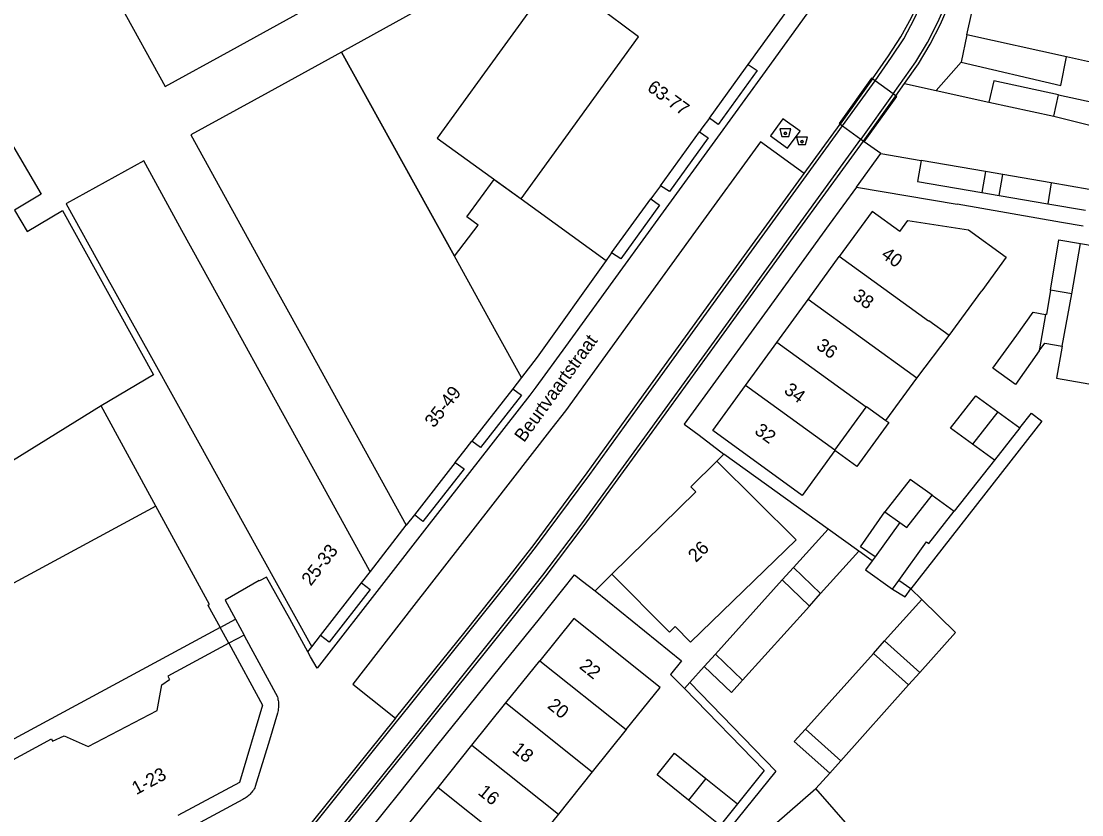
# Model space of a CAD drawing. Extents: x 194485 to 197793, y 468269 to 470822.
# Drawn here: x 194579 to 194674.8, y 469755.5 to 469827.1 of the extents above; entities that cross this region are included whole.
import ezdxf

# ---------------------------------------------------------------- set-up
doc = ezdxf.new("R2010")
doc.units = 0
for name, color, linetype in [('BGT grensvlak gebouwinstallatie plus 1', 7, 'Continuous'), ('BGT grensvlak onbegroeid terreindeel', 7, 'Continuous'), ('BGT grensvlak overbruggingsdeel plus 1', 7, 'Continuous'), ('BGT grensvlak pand min 1', 7, 'Continuous'), ('BGT grensvlak pand op maaiveld', 7, 'Continuous'), ('BGT grensvlak pand op maaiveld LR', 7, 'Continuous'), ('BGT grensvlak scheiding', 7, 'Continuous'), ('BGT grensvlak vegetatieobject', 7, 'Continuous'), ('BGT grensvlak wegdeel', 7, 'Continuous'), ('BGT puntobject bak afval apart plaats', 7, 'Continuous'), ('BGT puntobject bak container', 7, 'Continuous'), ('BGT tekst huisnummerreeks', 7, 'Continuous'), ('BGT tekst openbare ruimte label weg', 7, 'Continuous')]:
    doc.layers.add(name, color=color, linetype=linetype)

msp = doc.modelspace()

# ---------------------------------------------------------------- linework, layer by layer
at = {"layer": 'BGT grensvlak gebouwinstallatie plus 1'}
for p, q in [((194654.825, 469779.684), (194657.007, 469782.847)), ((194656.131, 469778.773), (194654.825, 469779.684))]:
    msp.add_line(p, q, dxfattribs=at)
msp.add_lwpolyline([(194657.106, 469791.072), (194657.354, 469790.892), (194654.482, 469786.932), (194652.482, 469788.383)], dxfattribs=at)
at = {"layer": 'BGT grensvlak onbegroeid terreindeel'}
for p, q in [((194660.159, 469768.328), (194659.159, 469767.211)), ((194653.033, 469760.366), (194652.033, 469759.248))]:
    msp.add_line(p, q, dxfattribs=at)
at = {"layer": 'BGT grensvlak overbruggingsdeel plus 1'}
msp.add_line((194655.069, 469816.314), (194655.153, 469816.253), dxfattribs=at)
msp.add_lwpolyline([(194655.153, 469816.253), (194658.077, 469820.326), (194657.99, 469820.389), (194657.757, 469820.56), (194656.121, 469821.761), (194655.882, 469821.937), (194655.816, 469821.985), (194652.873, 469817.906), (194652.96, 469817.843), (194653.181, 469817.683), (194654.834, 469816.484), (194655.069, 469816.314)], dxfattribs=at)
at = {"layer": 'BGT grensvlak pand min 1'}
msp.add_lwpolyline([(194618.135, 469805.904), (194620.279, 469808.707), (194619.272, 469809.476), (194621.717, 469812.851), (194624.161, 469811.08), (194634.764, 469825.711), (194624.404, 469833.445), (194607.937, 469824.351), (194618.135, 469805.904)], dxfattribs=at)
at = {"layer": 'BGT grensvlak pand op maaiveld'}
for p, q in [((194644.679, 469823.235), (194648.401, 469828.367)), ((194636.737, 469812.282), (194640.267, 469817.151)), ((194632.34, 469806.22), (194635.871, 469811.087)), ((194671.978, 469802.852), (194672.714, 469807.396)), ((194672.714, 469807.396), (194674.663, 469807.06)), ((194674.663, 469807.06), (194679.629, 469806.205)), ((194650.07, 469802.008), (194652.894, 469805.889)), ((194662.813, 469798.74), (194665.762, 469802.797)), ((194647.247, 469798.128), (194650.07, 469802.008)), ((194659.883, 469794.899), (194662.813, 469798.74)), ((194644.424, 469794.249), (194647.247, 469798.128)), ((194624.192, 469794.949), (194623.413, 469793.951)), ((194657.106, 469791.072), (194659.883, 469794.899)), ((194623.413, 469793.951), (194619.723, 469789.224)), ((194591.187, 469783.356), (194586.258, 469792.412)), ((194652.491, 469788.396), (194655.311, 469792.283)), ((194655.311, 469792.283), (194655.354, 469792.343)), ((194655.354, 469792.343), (194657.106, 469791.072)), ((194667.21, 469791.86), (194669.189, 469790.416)), ((194669.189, 469790.416), (194666.9, 469787.506)), ((194666.9, 469787.506), (194664.92, 469788.951)), ((194652.482, 469788.383), (194652.491, 469788.396)), ((194618.212, 469787.287), (194614.526, 469782.564)), ((194661.279, 469784.325), (194663.268, 469782.887)), ((194614.526, 469782.564), (194613.787, 469781.618)), ((194657.007, 469782.847), (194658.366, 469781.865)), ((194658.366, 469781.865), (194656.131, 469778.773)), ((194656.131, 469778.773), (194655.862, 469778.4)), ((194609.738, 469776.41), (194610.552, 469777.455)), ((194606.046, 469771.665), (194609.738, 469776.41)), ((194657.691, 469775.843), (194658.272, 469776.647)), ((194595.89, 469774.401), (194596.995, 469772.379)), ((194596.995, 469772.379), (194575.433, 469760.743)), ((194605.263, 469770.659), (194606.046, 469771.665)), ((194622.79, 469765.577), (194625.852, 469769.389)), ((194619.727, 469761.764), (194622.79, 469765.577)), ((194633.651, 469763.177), (194630.589, 469759.365)), ((194616.664, 469757.953), (194619.727, 469761.764)), ((194630.589, 469759.365), (194627.526, 469755.552)), ((194640.85, 469758.759), (194643.694, 469756.472)), ((194613.601, 469754.14), (194616.664, 469757.953)), ((194642.128, 469754.524), (194639.283, 469756.811)), ((194643.694, 469756.472), (194642.128, 469754.524)), ((194627.526, 469755.552), (194624.463, 469751.741))]:
    msp.add_line(p, q, dxfattribs=at)
for points in [[(194587.635, 469829.176), (194587.897, 469828.702), (194592.024, 469821.228), (194597.966, 469824.501), (194604.44, 469828.066), (194611.442, 469831.922), (194617.572, 469835.298), (194624.293, 469839), (194631.755, 469843.11), (194628.273, 469849.498), (194627.409, 469851.082), (194619.913, 469846.953), (194613.191, 469843.251), (194607.062, 469839.875), (194600.059, 469836.019), (194593.586, 469832.454), (194587.635, 469829.176)], [(194637.918, 469838.708), (194637.525, 469838.993), (194634.451, 469841.226), (194629.173, 469833.937), (194625.244, 469828.51), (194620.861, 469822.458), (194616.594, 469816.564), (194624.161, 469811.08), (194631.833, 469805.519)], [(194624.192, 469794.949), (194621.909, 469799.078), (194618.135, 469805.904), (194614.324, 469812.798), (194607.937, 469824.351), (194601.332, 469820.708), (194594.354, 469816.86), (194600.736, 469805.286), (194604.54, 469798.388), (194608.298, 469791.572), (194613.787, 469781.618)], [(194641.163, 469818.387), (194644.43, 469822.891), (194644.679, 469823.235)], [(194562.515, 469814.345), (194572.474, 469820.149), (194572.714, 469819.744), (194575.132, 469821.174), (194580.839, 469811.503), (194578.429, 469810.078), (194578.999, 469809.114)], [(194641.163, 469818.387), (194640.496, 469817.467), (194640.267, 469817.151)], [(194610.552, 469777.455), (194610.48, 469777.517), (194610.471, 469777.533), (194606.066, 469785.526), (194601.997, 469792.909), (194597.749, 469800.615), (194593.544, 469808.245), (194590.09, 469814.511), (194583.101, 469810.661), (194583.085, 469810.652), (194586.556, 469804.393), (194590.791, 469796.757), (194595.058, 469789.061), (194599.137, 469781.707), (194605.263, 469770.659)], [(194636.737, 469812.282), (194636.11, 469811.417), (194635.871, 469811.087)], [(194578.999, 469809.114), (194579.569, 469808.15), (194582.751, 469810.037), (194590.98, 469795.192), (194586.258, 469792.412)], [(194658.353, 469808.149), (194655.851, 469809.954), (194652.894, 469805.889)], [(194658.353, 469808.149), (194659.079, 469809.151), (194664.557, 469808.299), (194667.961, 469805.829), (194665.762, 469802.797)], [(194632.34, 469806.22), (194631.91, 469805.626), (194631.833, 469805.519)], [(194671.978, 469802.852), (194671.597, 469800.643), (194671.521, 469800.656)], [(194670.954, 469797.358), (194668.796, 469794.343), (194666.771, 469795.792), (194668.93, 469798.797), (194670.405, 469800.849), (194671.521, 469800.656)], [(194670.954, 469797.358), (194671.459, 469798.065), (194673.024, 469797.795)], [(194673.024, 469797.795), (194672.515, 469794.904), (194677.331, 469794.056), (194677.82, 469796.835)], [(194652.482, 469788.383), (194649.53, 469784.314), (194641.467, 469790.183), (194644.424, 469794.249)], [(194664.92, 469788.951), (194662.948, 469790.39), (194665.239, 469793.298), (194667.21, 469791.86)], [(194618.212, 469787.287), (194618.99, 469788.284), (194619.723, 469789.224)], [(194632.367, 469777.202), (194637.557, 469771.984), (194638.07, 469772.489), (194639.473, 469771.078), (194648.987, 469780.3), (194641.832, 469787.415)], [(194641.832, 469787.415), (194639.48, 469785.1), (194639.929, 469784.644), (194632.367, 469777.202)], [(194661.279, 469784.325), (194659.299, 469785.756), (194657.007, 469782.847)], [(194595.89, 469774.401), (194596.022, 469774.472), (194591.187, 469783.356)], [(194658.272, 469776.647), (194660.782, 469780.118), (194660.978, 469779.977), (194663.268, 469782.887)], [(194655.862, 469778.4), (194655.276, 469777.589), (194657.691, 469775.843)], [(194633.651, 469763.177), (194636.714, 469766.989), (194628.915, 469773.201), (194625.852, 469769.389)], [(194597.763, 469770.974), (194592.263, 469768.006), (194592.424, 469767.708)], [(194597.763, 469770.974), (194600.816, 469765.389), (194598.723, 469758.399), (194593.174, 469755.412)], [(194581.861, 469762.119), (194582.902, 469762.617), (194585.064, 469761.66), (194591.316, 469764.899), (194591.722, 469767.226), (194592.424, 469767.708)], [(194576.205, 469759.343), (194581.746, 469762.332), (194581.861, 469762.119)], [(194639.283, 469756.811), (194636.438, 469759.098), (194638.005, 469761.046), (194640.85, 469758.759)]]:
    msp.add_lwpolyline(points, dxfattribs=at)
at = {"layer": 'BGT grensvlak pand op maaiveld LR'}
for p, q in [((194673.883, 469802.523), (194674.663, 469807.06)), ((194660.951, 469800.058), (194652.894, 469805.889)), ((194673.883, 469802.523), (194671.978, 469802.852)), ((194673.024, 469797.795), (194673.883, 469802.523)), ((194659.883, 469794.899), (194650.07, 469802.008)), ((194671.521, 469800.656), (194670.954, 469797.358)), ((194660.951, 469800.058), (194660.97, 469800.084)), ((194662.813, 469798.74), (194660.97, 469800.084)), ((194655.311, 469792.283), (194647.247, 469798.128)), ((194652.491, 469788.396), (194644.424, 469794.249)), ((194586.258, 469792.412), (194578.248, 469787.428)), ((194667.21, 469791.86), (194664.92, 469788.951)), ((194591.187, 469783.356), (194569.43, 469771.59)), ((194625.852, 469769.389), (194633.651, 469763.177)), ((194622.79, 469765.577), (194630.589, 469759.365)), ((194619.727, 469761.764), (194627.526, 469755.552)), ((194640.85, 469758.759), (194639.283, 469756.811)), ((194616.664, 469757.953), (194624.463, 469751.741))]:
    msp.add_line(p, q, dxfattribs=at)
msp.add_lwpolyline([(194658.366, 469781.865), (194658.989, 469781.415), (194661.279, 469784.325)], dxfattribs=at)
at = {"layer": 'BGT grensvlak scheiding'}
for p, q in [((194655.882, 469821.937), (194652.96, 469817.843)), ((194653.181, 469817.683), (194656.121, 469821.761)), ((194657.99, 469820.389), (194658.769, 469821.495)), ((194657.757, 469820.56), (194654.834, 469816.484)), ((194655.069, 469816.314), (194657.99, 469820.389)), ((194649.711, 469813.378), (194652.96, 469817.843)), ((194612.827, 469764.212), (194604.028, 469753.277))]:
    msp.add_line(p, q, dxfattribs=at)
for points in [[(194656.121, 469821.761), (194657.616, 469823.876), (194658.709, 469825.536), (194659.693, 469827.362), (194660.542, 469829.233), (194661.242, 469831.106), (194661.791, 469833.1), (194662.243, 469835.089), (194664.407, 469844.789)], [(194657.757, 469820.56), (194659.803, 469823.454), (194660.859, 469825.194), (194661.777, 469826.989), (194662.595, 469828.844), (194663.265, 469830.753), (194663.803, 469832.762), (194666.405, 469844.337)], [(194658.769, 469821.495), (194660.034, 469823.291), (194661.095, 469825.057), (194662.028, 469826.856), (194662.852, 469828.745), (194663.528, 469830.664), (194664.073, 469832.692), (194666.672, 469844.277)], [(194655.882, 469821.937), (194657.347, 469824.017), (194658.46, 469825.709), (194659.425, 469827.478), (194660.253, 469829.309), (194660.373, 469829.638)], [(194604.262, 469753.087), (194613.04, 469764.013), (194613.071, 469764.054), (194619.316, 469771.847), (194623.093, 469776.555), (194625.555, 469779.734), (194630.36, 469786.198), (194635.065, 469792.71), (194642.164, 469802.504), (194649.932, 469813.2), (194653.181, 469817.683)], [(194605.829, 469751.814), (194613.455, 469761.268), (194614.705, 469762.827), (194620.972, 469770.647), (194623.483, 469773.765), (194626.14, 469777.11), (194629.65, 469781.765), (194635.573, 469789.899), (194641.624, 469798.248), (194648.548, 469807.801), (194654.834, 469816.484)], [(194606.295, 469751.951), (194613.66, 469761.095), (194614.931, 469762.671), (194621.201, 469770.464), (194623.731, 469773.624), (194626.337, 469776.947), (194629.85, 469781.596), (194635.77, 469789.687), (194641.865, 469798.11), (194648.766, 469807.646), (194655.069, 469816.314)], [(194612.827, 469764.212), (194619.1, 469772.01), (194622.881, 469776.716), (194625.34, 469779.89), (194630.132, 469786.354), (194634.836, 469792.861), (194641.938, 469802.653), (194649.711, 469813.378)]]:
    msp.add_lwpolyline(points, dxfattribs=at)
at = {"layer": 'BGT grensvlak vegetatieobject'}
msp.add_line((194673.406, 469823.905), (194664.41, 469825.898), dxfattribs=at)
at = {"layer": 'BGT grensvlak wegdeel'}
for p, q in [((194664.41, 469825.898), (194663.887, 469823.432)), ((194661.643, 469820.87), (194663.887, 469823.432)), ((194676.12, 469823.304), (194673.406, 469823.905)), ((194658.769, 469821.495), (194661.643, 469820.87)), ((194661.643, 469820.87), (194666.394, 469819.835)), ((194672.272, 469818.552), (194672.681, 469820.483)), ((194672.681, 469820.483), (194676.306, 469819.706)), ((194666.394, 469819.835), (194672.272, 469818.552)), ((194672.272, 469818.552), (194675.882, 469817.655)), ((194656.655, 469815.173), (194655.153, 469816.253)), ((194654.435, 469812.134), (194656.655, 469815.173)), ((194656.655, 469815.173), (194660.275, 469814.552)), ((194666.082, 469813.552), (194660.275, 469814.552)), ((194666.082, 469813.552), (194665.772, 469811.658)), ((194667.662, 469813.28), (194666.082, 469813.552)), ((194667.342, 469811.39), (194667.662, 469813.28)), ((194672.026, 469812.529), (194667.662, 469813.28)), ((194654.435, 469812.134), (194663.544, 469810.602)), ((194672.026, 469812.529), (194671.721, 469810.643)), ((194675.444, 469811.94), (194672.026, 469812.529)), ((194665.772, 469811.658), (194667.342, 469811.39)), ((194667.342, 469811.39), (194671.721, 469810.643)), ((194672.969, 469808.967), (194663.544, 469810.602)), ((194671.721, 469810.643), (194675.122, 469810.063)), ((194674.92, 469808.628), (194672.969, 469808.967)), ((194651.876, 469781.27), (194642.475, 469788.039)), ((194666.9, 469787.506), (194663.268, 469782.887)), ((194610.552, 469777.455), (194613.787, 469781.618)), ((194648.752, 469777.8), (194651.876, 469781.27)), ((194654.651, 469779.272), (194651.876, 469781.27)), ((194654.651, 469779.272), (194651.208, 469775.447)), ((194655.862, 469778.4), (194654.651, 469779.272)), ((194647.748, 469776.685), (194648.752, 469777.8)), ((194651.208, 469775.447), (194648.752, 469777.8)), ((194632.367, 469777.202), (194630.86, 469775.688)), ((194641.712, 469769.982), (194647.748, 469776.685)), ((194650.204, 469774.332), (194647.748, 469776.685)), ((194659.34, 469775.87), (194658.272, 469776.647)), ((194630.86, 469775.688), (194638.637, 469769.383)), ((194650.204, 469774.332), (194651.208, 469775.447)), ((194659.34, 469775.87), (194660.337, 469774.907)), ((194660.337, 469774.907), (194656.981, 469771.173)), ((194650.204, 469774.332), (194644.169, 469767.629)), ((194596.995, 469772.379), (194598.377, 469773.135)), ((194598.377, 469773.135), (194599.152, 469771.706)), ((194597.763, 469770.974), (194596.995, 469772.379)), ((194599.152, 469771.706), (194597.763, 469770.974)), ((194604.909, 469770.204), (194605.263, 469770.659)), ((194655.978, 469770.057), (194656.981, 469771.173)), ((194656.981, 469771.173), (194660.159, 469768.328)), ((194640.708, 469768.867), (194641.712, 469769.982)), ((194644.169, 469767.629), (194641.712, 469769.982)), ((194649.836, 469763.227), (194655.978, 469770.057)), ((194655.978, 469770.057), (194659.159, 469767.211)), ((194638.637, 469769.383), (194637.654, 469768.159)), ((194639.414, 469767.43), (194640.708, 469768.867)), ((194637.654, 469768.159), (194638.909, 469766.869)), ((194638.909, 469766.869), (194639.414, 469767.43)), ((194659.159, 469767.211), (194653.033, 469760.366)), ((194649.836, 469763.227), (194653.033, 469760.366)), ((194652.033, 469759.248), (194650.79, 469757.86))]:
    msp.add_line(p, q, dxfattribs=at)
for points in [[(194664.41, 469825.898), (194667.399, 469839.238), (194668.331, 469843.48), (194668.604, 469844.694), (194669.237, 469847.6), (194670.801, 469854.638), (194672.984, 469864.4), (194675.174, 469874.273), (194677.229, 469883.421), (194679.61, 469894.129), (194680.314, 469897.295)], [(194653.105, 469832.11), (194650.745, 469828.88), (194645.952, 469822.274), (194641.884, 469816.657), (194636.99, 469809.918), (194633.326, 469804.857), (194628.172, 469797.751), (194625.501, 469794.088), (194624.959, 469793.379), (194620.466, 469787.627), (194615.655, 469781.445), (194611.985, 469776.715), (194605.741, 469768.707), (194605.161, 469769.744), (194604.909, 469770.204)], [(194644.679, 469823.235), (194645.475, 469822.689), (194641.964, 469817.802), (194641.163, 469818.387)], [(194663.887, 469823.432), (194672.895, 469821.328), (194673.406, 469823.905)], [(194672.681, 469820.483), (194666.843, 469821.751), (194666.394, 469819.835)], [(194646.676, 469816.769), (194648.233, 469815.655), (194649.354, 469817.211), (194647.8, 469818.317), (194646.676, 469816.769)], [(194640.267, 469817.151), (194641.058, 469816.601), (194637.564, 469811.752), (194636.737, 469812.282)], [(194649.711, 469813.378), (194645.766, 469816.252), (194639.912, 469808.162), (194634.372, 469800.531), (194628.164, 469791.958), (194626.941, 469790.386), (194621.39, 469783.241), (194614.475, 469774.383), (194608.955, 469767.275), (194610.592, 469765.99), (194612.827, 469764.212)], [(194660.275, 469814.552), (194659.952, 469812.652), (194665.772, 469811.658)], [(194654.435, 469812.134), (194651.972, 469808.762), (194646.381, 469801.053), (194641.009, 469793.638), (194638.898, 469790.75), (194640.228, 469789.744), (194642.475, 469788.039)], [(194635.871, 469811.087), (194636.659, 469810.526), (194633.172, 469805.68), (194632.34, 469806.22)], [(194631.833, 469805.519), (194625.625, 469796.786), (194624.192, 469794.949)], [(194623.413, 469793.951), (194624.191, 469793.359), (194620.494, 469788.629), (194619.723, 469789.224)], [(194669.189, 469790.416), (194670.239, 469791.751), (194671.181, 469791.01), (194659.34, 469775.87)], [(194642.475, 469788.039), (194641.974, 469787.553), (194641.832, 469787.415)], [(194618.212, 469787.287), (194619.009, 469786.706), (194615.294, 469781.96), (194614.526, 469782.564)], [(194604.909, 469770.204), (194603.286, 469773.169), (194601.186, 469776.924), (194600.555, 469776.599), (194600.512, 469776.645), (194597.444, 469774.856), (194598.377, 469773.135)], [(194609.738, 469776.41), (194610.522, 469775.814), (194606.827, 469771.065), (194606.046, 469771.665)], [(194607.791, 469750.749), (194613.213, 469757.494), (194616.562, 469761.709), (194622.34, 469768.876), (194625.819, 469773.187), (194628.977, 469777.152), (194629.717, 469776.568), (194630.86, 469775.688)], [(194657.691, 469775.843), (194658.83, 469775.16), (194659.34, 469775.87)], [(194660.159, 469768.328), (194663.4, 469771.95), (194660.337, 469774.907)], [(194599.152, 469771.706), (194599.198, 469771.621), (194602.159, 469766.138), (194602.188, 469766.022), (194602.211, 469765.905), (194602.231, 469765.787), (194602.245, 469765.668), (194602.254, 469765.549), (194602.258, 469765.43), (194602.258, 469765.31), (194602.252, 469765.175), (194602.239, 469765.041), (194602.22, 469764.907), (194602.195, 469764.774), (194602.164, 469764.643), (194601.456, 469762.232), (194600.164, 469758.028), (194600.11, 469757.922), (194600.051, 469757.819), (194599.987, 469757.718), (194599.919, 469757.621), (194599.846, 469757.527), (194599.769, 469757.437), (194599.688, 469757.35), (194599.604, 469757.268), (194599.516, 469757.191), (194599.425, 469757.117), (194599.331, 469757.048), (194599.233, 469756.983), (194599.133, 469756.923), (194599.03, 469756.867), (194594.074, 469754.196)], [(194640.708, 469768.867), (194643.164, 469766.514), (194644.169, 469767.629)], [(194639.414, 469767.43), (194647.17, 469759.42), (194632.565, 469741.33), (194630.419, 469739.818)], [(194638.909, 469766.869), (194646.106, 469759.473), (194643.694, 469756.472)], [(194652.033, 469759.248), (194648.833, 469762.112), (194649.836, 469763.227)], [(194659.52, 469740.24), (194647.021, 469754.574), (194650.79, 469757.86)], [(194659.52, 469740.24), (194663.18, 469743.65), (194657.61, 469750.02), (194657.08, 469749.66), (194655.04, 469752), (194655.53, 469752.42), (194650.79, 469757.86)]]:
    msp.add_lwpolyline(points, dxfattribs=at)
at = {"layer": 'BGT puntobject bak afval apart plaats'}
msp.add_lwpolyline([(194648.344, 469816.726), (194648.519, 469817.401), (194647.519, 469817.401), (194647.694, 469816.726)], close=True, dxfattribs=at)
msp.add_circle((194648.019, 469817.001), 0.1, dxfattribs=at)
for start, end in [(0, 180), (180, 0)]:
    msp.add_arc((194648.019, 469817.001), 0.1, start, end, dxfattribs=at)
at = {"layer": 'BGT puntobject bak container'}
msp.add_lwpolyline([(194649.853, 469815.985), (194650.028, 469816.66), (194649.028, 469816.66), (194649.203, 469815.985)], close=True, dxfattribs=at)
msp.add_circle((194649.528, 469816.26), 0.1, dxfattribs=at)
for start, end in [(0, 180), (180, 0)]:
    msp.add_arc((194649.528, 469816.26), 0.1, start, end, dxfattribs=at)

# ---------------------------------------------------------------- texts
at = {"layer": 'BGT tekst huisnummerreeks'}
for s, rotation, p in [('63-77', 324.1, (194635.462, 469820.935)), ('40', 324.2, (194656.599, 469805.864)), ('38', 324, (194654.01, 469802.109)), ('36', 324, (194650.728, 469797.632)), ('35-49', 52.1, (194616.295, 469790.354)), ('34', 324, (194647.817, 469793.626)), ('32', 324, (194645.159, 469789.967)), ('26', 44.5, (194639.948, 469778.209)), ('25-33', 52.1, (194605.171, 469776.078)), ('22', 321.2, (194629.344, 469768.767)), ('20', 321.2, (194626.467, 469765.192)), ('18', 321.2, (194623.28, 469761.228)), ('1-23', 28.3, (194589.418, 469757.252)), ('16', 321.2, (194620.191, 469757.384))]:
    msp.add_text(s, height=1.2, rotation=rotation, dxfattribs=at).set_placement(p)
at = {"layer": 'BGT tekst openbare ruimte label weg'}
msp.add_text('Beurtvaartstraat', height=1.2, rotation=54.1, dxfattribs=at).set_placement((194624.428, 469789.04))

doc.saveas('drawing.dxf')
